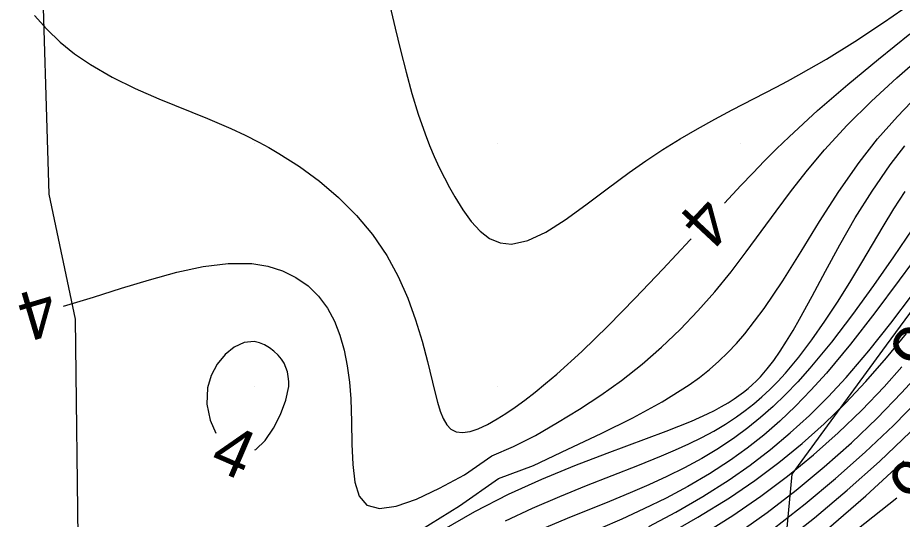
# Model space of a CAD drawing. Extents: x 2602990 to 2605851, y 618069 to 619180.
# Drawn here: x 2603320.28 to 2603356.65, y 618474.55 to 618495.16 of the extents above; entities that cross this region are included whole.
import ezdxf

# ---------------------------------------------------------------- set-up
doc = ezdxf.new("R2010")
doc.units = 0
for name, color, linetype in [('DTM Contours Major', 7, 'Continuous'), ('DTM Contours Major Text', 7, 'Continuous'), ('DTM Contours Minor', 7, 'Continuous'), ('DTM Contours Minor Text', 7, 'Continuous'), ('Exist DTM Crownline', 7, 'Continuous'), ('Exist DTM QL2 LIDAR Elevation Point', 7, 'Continuous'), ('Exist Roads EOP', 7, 'Continuous'), ('PH Exist DTM Obscure Area', 7, 'Continuous')]:
    doc.layers.add(name, color=color, linetype=linetype)

msp = doc.modelspace()

# ---------------------------------------------------------------- linework, layer by layer
at = {"layer": 'DTM Contours Major'}
for points in [[(2603336.849, 618474.115), (2603338.44, 618475.1), (2603340.045, 618476.227), (2603341.49, 618476.756), (2603342.9, 618477.434), (2603344.266, 618478.079), (2603345.567, 618478.716), (2603346.78, 618479.37), (2603347.885, 618480.066), (2603348.311, 618480.376), (2603348.716, 618480.7), (2603349.103, 618481.039), (2603349.474, 618481.394), (2603349.83, 618481.768), (2603350.174, 618482.161), (2603350.976, 618483.207), (2603351.742, 618484.348), (2603352.492, 618485.551), (2603353.249, 618486.784), (2603354.034, 618488.013), (2603354.871, 618489.207), (2603355.635, 618490.174), (2603356.445, 618491.098), (2603357.295, 618491.988)], [(2603331.13, 618481.13), (2603330.982, 618481.296), (2603330.813, 618481.454), (2603330.628, 618481.597), (2603330.429, 618481.716), (2603330.218, 618481.802), (2603330, 618481.846), (2603329.589, 618481.806), (2603329.185, 618481.623), (2603328.809, 618481.322), (2603328.485, 618480.927), (2603328.236, 618480.462), (2603328.084, 618479.952), (2603328.054, 618479.274), (2603328.187, 618478.616), (2603328.422, 618478.088)], [(2603330.03, 618477.396), (2603330.072, 618477.415), (2603330.455, 618477.785), (2603330.799, 618478.285), (2603331.086, 618478.858), (2603331.299, 618479.448), (2603331.422, 618480), (2603331.424, 618480.214), (2603331.405, 618480.414), (2603331.366, 618480.602), (2603331.308, 618480.782), (2603331.229, 618480.957), (2603331.13, 618481.13)], [(2603351.698, 618473.551), (2603353.04, 618474.612), (2603354.385, 618475.742), (2603355.708, 618476.924), (2603356.984, 618478.137)]]:
    msp.add_lwpolyline(points, dxfattribs=at)
at = {"layer": 'DTM Contours Minor'}
for points in [[(2603335.397, 618496.426), (2603335.797, 618494.727), (2603336.017, 618493.82), (2603336.246, 618492.922), (2603336.488, 618492.045), (2603336.747, 618491.197), (2603337.027, 618490.389), (2603337.214, 618489.909), (2603337.409, 618489.449), (2603337.612, 618489.007), (2603337.821, 618488.583), (2603338.036, 618488.178), (2603338.255, 618487.791), (2603338.584, 618487.261), (2603338.927, 618486.787), (2603339.291, 618486.391), (2603339.684, 618486.09), (2603340.111, 618485.905), (2603340.581, 618485.853), (2603341.251, 618486), (2603341.991, 618486.35), (2603342.788, 618486.854), (2603343.632, 618487.461), (2603344.511, 618488.124), (2603345.413, 618488.791), (2603346.108, 618489.275), (2603346.809, 618489.735), (2603347.516, 618490.173), (2603348.227, 618490.591), (2603348.941, 618490.992), (2603349.659, 618491.376), (2603351.46, 618492.303), (2603351.923, 618492.547), (2603352.393, 618492.803), (2603353.526, 618493.456), (2603354.693, 618494.179), (2603355.879, 618494.956), (2603357.069, 618495.776)], [(2603320.974, 618495.24), (2603321.475, 618494.68), (2603322.025, 618494.157), (2603322.622, 618493.672), (2603323.268, 618493.227), (2603324.158, 618492.713), (2603325.105, 618492.25), (2603326.088, 618491.823), (2603328.078, 618491.012), (2603329.045, 618490.599), (2603329.626, 618490.329), (2603330.193, 618490.043), (2603330.607, 618489.819), (2603331.018, 618489.581), (2603331.866, 618489.038), (2603332.69, 618488.433), (2603333.475, 618487.765), (2603334.207, 618487.035), (2603334.871, 618486.244), (2603335.453, 618485.391), (2603335.921, 618484.529), (2603336.313, 618483.637), (2603336.638, 618482.739), (2603336.907, 618481.86), (2603337.13, 618481.024), (2603337.43, 618479.785), (2603337.539, 618479.363), (2603337.651, 618478.994), (2603337.774, 618478.682), (2603337.917, 618478.434), (2603338.086, 618478.255), (2603338.31, 618478.142), (2603338.574, 618478.111), (2603338.876, 618478.155), (2603339.215, 618478.268), (2603339.589, 618478.443), (2603339.997, 618478.672), (2603340.355, 618478.897), (2603340.734, 618479.154), (2603341.133, 618479.444), (2603341.551, 618479.766), (2603341.986, 618480.12), (2603342.44, 618480.507), (2603343.467, 618481.445), (2603344.55, 618482.5), (2603345.668, 618483.639), (2603346.803, 618484.827), (2603347.932, 618486.031), (2603347.971, 618486.073)], [(2603349.337, 618487.535), (2603350.012, 618488.259), (2603350.497, 618488.767), (2603350.986, 618489.269), (2603351.482, 618489.766), (2603351.991, 618490.259), (2603353.167, 618491.339), (2603354.403, 618492.406), (2603355.675, 618493.458), (2603356.963, 618494.491)], [(2603322.161, 618483.301), (2603323.396, 618483.677), (2603324.554, 618484.041), (2603325.701, 618484.39), (2603326.824, 618484.697), (2603327.908, 618484.929), (2603328.939, 618485.058), (2603329.901, 618485.053), (2603330.558, 618484.949), (2603331.166, 618484.759), (2603331.72, 618484.487), (2603332.216, 618484.137), (2603332.65, 618483.712), (2603333.018, 618483.215), (2603333.3, 618482.691), (2603333.525, 618482.117), (2603333.7, 618481.502), (2603333.83, 618480.855), (2603333.919, 618480.184), (2603333.974, 618479.5), (2603334.007, 618478.553), (2603334.021, 618477.637), (2603334.053, 618476.796), (2603334.141, 618476.07), (2603334.322, 618475.501), (2603334.631, 618475.131), (2603335.152, 618474.986), (2603335.844, 618475.084), (2603336.678, 618475.379), (2603337.625, 618475.823), (2603338.656, 618476.37), (2603339.78, 618477.154), (2603340.666, 618477.538), (2603341.565, 618477.993), (2603342.478, 618478.525), (2603343.38, 618479.075), (2603344.259, 618479.65), (2603345.108, 618480.255), (2603345.952, 618480.918), (2603346.754, 618481.617), (2603347.518, 618482.348), (2603348.247, 618483.109), (2603348.943, 618483.898), (2603349.61, 618484.713), (2603350.236, 618485.53), (2603351.467, 618487.207), (2603352.097, 618488.054), (2603352.755, 618488.898), (2603353.455, 618489.732), (2603354.385, 618490.738), (2603355.381, 618491.722), (2603356.428, 618492.686), (2603357.509, 618493.633)], [(2603337.712, 618474.083), (2603339.073, 618474.862), (2603340.463, 618475.575), (2603341.83, 618476.195), (2603343.19, 618476.754), (2603344.515, 618477.261), (2603346.939, 618478.166), (2603347.979, 618478.583), (2603348.315, 618478.729), (2603348.633, 618478.876), (2603348.933, 618479.024), (2603349.216, 618479.175), (2603349.484, 618479.33), (2603349.736, 618479.49), (2603349.934, 618479.627), (2603350.123, 618479.769), (2603350.305, 618479.917), (2603350.48, 618480.072), (2603350.649, 618480.233), (2603350.812, 618480.403), (2603351.093, 618480.725), (2603351.364, 618481.075), (2603351.629, 618481.454), (2603351.892, 618481.862), (2603352.156, 618482.3), (2603352.424, 618482.769), (2603352.942, 618483.716), (2603353.492, 618484.744), (2603354.082, 618485.824), (2603354.717, 618486.93), (2603355.403, 618488.033), (2603356.146, 618489.106), (2603356.751, 618489.885)], [(2603340.334, 618474.485), (2603341.448, 618475.008), (2603342.563, 618475.487), (2603343.666, 618475.933), (2603345.773, 618476.756), (2603346.747, 618477.15), (2603347.326, 618477.398), (2603347.877, 618477.649), (2603348.402, 618477.907), (2603348.902, 618478.175), (2603349.379, 618478.455), (2603349.835, 618478.753), (2603350.195, 618479.013), (2603350.543, 618479.287), (2603350.88, 618479.578), (2603351.208, 618479.885), (2603351.53, 618480.21), (2603351.845, 618480.555), (2603352.395, 618481.214), (2603352.934, 618481.926), (2603353.462, 618482.681), (2603353.979, 618483.469), (2603354.486, 618484.279), (2603354.983, 618485.099), (2603355.861, 618486.571), (2603356.307, 618487.299), (2603356.768, 618488.02)], [(2603357.062, 618486.486), (2603356.28, 618485.335), (2603355.458, 618484.149), (2603354.606, 618482.965), (2603353.732, 618481.819), (2603352.848, 618480.752), (2603352.347, 618480.196), (2603351.843, 618479.675), (2603351.335, 618479.187), (2603350.819, 618478.732), (2603350.294, 618478.306), (2603349.757, 618477.909), (2603349.088, 618477.462), (2603348.4, 618477.05), (2603347.692, 618476.666), (2603346.966, 618476.307), (2603346.223, 618475.965), (2603345.464, 618475.637), (2603344.611, 618475.284), (2603342.869, 618474.578), (2603341.99, 618474.209)], [(2603357.53, 618485.745), (2603356.519, 618484.369), (2603355.518, 618483.025), (2603354.523, 618481.741), (2603353.528, 618480.547), (2603352.894, 618479.847), (2603352.255, 618479.193), (2603351.608, 618478.581), (2603350.949, 618478.009), (2603350.276, 618477.476), (2603349.586, 618476.977), (2603348.722, 618476.417), (2603347.836, 618475.9), (2603346.935, 618475.421), (2603346.028, 618474.975), (2603345.121, 618474.558), (2603344.223, 618474.165)], [(2603346.224, 618474.253), (2603347.338, 618474.843), (2603348.447, 618475.48), (2603349.531, 618476.167), (2603350.396, 618476.773), (2603351.232, 618477.416), (2603352.043, 618478.097), (2603352.83, 618478.817), (2603353.595, 618479.577), (2603354.339, 618480.377), (2603355.273, 618481.469), (2603356.181, 618482.611), (2603357.069, 618483.783)], [(2603346.915, 618473.874), (2603348.249, 618474.628), (2603349.55, 618475.432), (2603350.583, 618476.137), (2603351.575, 618476.88), (2603352.527, 618477.659), (2603353.44, 618478.473), (2603354.314, 618479.322), (2603355.15, 618480.203), (2603356.003, 618481.179), (2603356.819, 618482.182)], [(2603348.395, 618473.893), (2603349.685, 618474.703), (2603350.829, 618475.491), (2603351.935, 618476.323), (2603352.999, 618477.193), (2603354.017, 618478.097), (2603354.986, 618479.028), (2603355.901, 618479.983), (2603356.636, 618480.81)], [(2603349.872, 618473.97), (2603351.086, 618474.826), (2603352.279, 618475.739), (2603353.441, 618476.698), (2603354.559, 618477.691), (2603355.622, 618478.708), (2603356.62, 618479.738), (2603357.286, 618480.475)], [(2603351.388, 618474.194), (2603352.657, 618475.18), (2603353.907, 618476.221), (2603355.122, 618477.301), (2603356.28, 618478.404), (2603357.365, 618479.513)], [(2603353.609, 618474.183), (2603355.153, 618475.518), (2603356.711, 618476.95)], [(2603354.452, 618473.869), (2603355.441, 618474.646), (2603356.429, 618475.434), (2603356.43, 618475.434)]]:
    msp.add_lwpolyline(points, dxfattribs=at)
at = {"layer": 'Exist DTM Crownline'}
msp.add_spline([(2603233.488, 618380.754), (2603285.185, 618400.095), (2603335.457, 618418.629), (2603390.812, 618439.069), (2603440.087, 618457.325), (2603493.996, 618477.231), (2603542.655, 618495.301), (2603600.808, 618516.867), (2603653.659, 618536.362), (2603706.222, 618555.742), (2603764.811, 618577.593), (2603823.52, 618599.847), (2603878.564, 618620.56), (2603937.951, 618643.078), (2603997.369, 618665.789), (2604036.209, 618680.665), (2604055.311, 618688.017)], degree=3, dxfattribs=at)
at = {"layer": 'Exist DTM QL2 LIDAR Elevation Point'}
for p, q in [((2603330, 618490), (2603330, 618490)), ((2603340, 618490), (2603340, 618490)), ((2603350, 618490), (2603350, 618490)), ((2603330, 618480), (2603330, 618480)), ((2603340, 618480), (2603340, 618480)), ((2603350, 618480), (2603350, 618480))]:
    msp.add_line(p, q, dxfattribs=at)
at = {"layer": 'Exist Roads EOP'}
for points in [[(2603230.17, 618389.98), (2603282.929, 618409.597), (2603332.773, 618427.868), (2603388.167, 618448.413), (2603437.203, 618466.721), (2603490.778, 618486.527), (2603539.039, 618504.558), (2603597.451, 618526.156), (2603651.053, 618545.972), (2603705.208, 618566.084), (2603762.02, 618587.183), (2603820.334, 618609.162), (2603876.341, 618629.99), (2603934.909, 618652.28), (2603996.409, 618675.568), (2604033.216, 618689.957), (2604052.01, 618697.199)], [(2604034.633, 618668.486), (2603984.89, 618650.123), (2603936.767, 618631.654), (2603888.195, 618613.335), (2603837.766, 618594.258), (2603782.918, 618573.705), (2603731.939, 618554.39), (2603671.126, 618532.171), (2603621.822, 618514.106), (2603561.545, 618491.877), (2603506.421, 618471.293), (2603452.163, 618451.33), (2603398.364, 618431.316), (2603341.431, 618410.355), (2603281.65, 618388.199), (2603223.033, 618366.475), (2603185.717, 618352.612)]]:
    msp.add_spline(points, degree=3, dxfattribs=at)
at = {"layer": 'PH Exist DTM Obscure Area'}
msp.add_lwpolyline([(2603341.823, 618527.407), (2603339.877, 618522.925), (2603333.253, 618517.641), (2603327.271, 618512.629), (2603321.006, 618505.877), (2603321.245, 618498.268), (2603321.561, 618487.91), (2603322.637, 618482.772), (2603322.771, 618472.689), (2603324.297, 618465.991), (2603329.048, 618462.852), (2603337.29, 618461.438), (2603349.233, 618467.155), (2603351.635, 618471.268), (2603352.118, 618476.398), (2603355.993, 618481.695), (2603359.499, 618486.444)], dxfattribs=at)

# ---------------------------------------------------------------- texts
at = {"layer": 'DTM Contours Major Text'}
msp.add_text('4', height=2, rotation=336.72, dxfattribs=at).set_placement((2603328.1, 618476.709))
at = {"layer": 'DTM Contours Minor Text'}
for s, rotation, p in [('4', 226.956, (2603348.369, 618487.964)), ('4', 196.4992, (2603321.545, 618484.161)), ('5', 230.6978, (2603356.918, 618482.717)), ('6', 219.6682, (2603357.068, 618477.254))]:
    msp.add_text(s, height=2, rotation=rotation, dxfattribs=at).set_placement(p)

doc.saveas('drawing.dxf')
